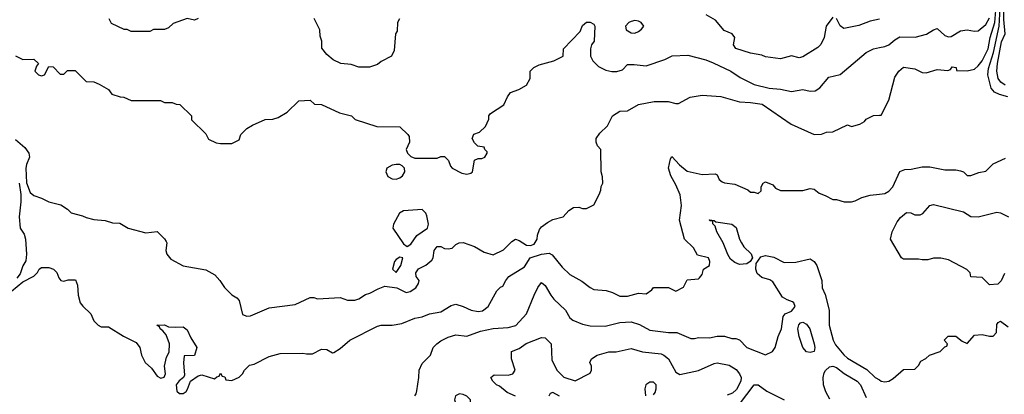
# Model space of a CAD drawing. Header units: inches. Extents: x 1793389 to 1900389, y 320802 to 470796.
# Tile 504 of 656: x 1865393 to 1870670, y 390840 to 392845. Entities that reach past the tile are written whole.
import ezdxf

# ---------------------------------------------------------------- set-up
doc = ezdxf.new("R2010")
doc.units = ezdxf.units.IN
doc.header["$MEASUREMENT"] = 0
doc.layers.add('B8369', color=7, linetype='Continuous')
doc.layers.add('B8379', color=7, linetype='Continuous')

msp = doc.modelspace()

# ---------------------------------------------------------------- linework, layer by layer
at = {"layer": 'B8369', "color": 2}
for points, elevation in [([(1869750, 392858), (1869715.1, 392810), (1869704.5, 392750), (1869686.8, 392713.2), (1869670, 392696), (1869590, 392646), (1869570, 392641), (1869530, 392651), (1869470, 392634.8), (1869390, 392646), (1869370, 392656), (1869310, 392666), (1869231.1, 392691.1), (1869218, 392710), (1869224.7, 392750), (1869212, 392770), (1869167.5, 392787.5), (1869122, 392842), (1869071.6, 392871.6)], 230), ([(1865370, 392652), (1865410, 392632), (1865470, 392634), (1865494, 392610), (1865483.6, 392596.4), (1865474, 392570), (1865494, 392550), (1865510, 392544.7), (1865526, 392550), (1865550, 392594), (1865572.7, 392592.7), (1865610, 392554), (1865630, 392554), (1865650, 392574), (1865690, 392574), (1865750, 392514), (1865790, 392512), (1865819.6, 392499.6), (1865870, 392472), (1865886.4, 392446.4), (1865931.6, 392431.6), (1865951.1, 392431.1), (1865990, 392412), (1866147.3, 392412.7), (1866170, 392402), (1866210, 392402), (1866232.7, 392392.7), (1866251.6, 392391.6), (1866314, 392330), (1866314, 392310), (1866390, 392234), (1866405.4, 392205.4), (1866445.4, 392185.4), (1866470, 392182), (1866530, 392182), (1866570, 392202), (1866578, 392230), (1866610, 392262), (1866640.2, 392279.8), (1866708.4, 392311.6), (1866750, 392312), (1866778, 392322), (1866826, 392350), (1866888.4, 392411.6), (1866950, 392414), (1866972.7, 392392.7), (1867010, 392392), (1867107.1, 392347.1), (1867170.7, 392330.7), (1867191.1, 392311.1), (1867307.3, 392272.7), (1867430, 392272), (1867474, 392230), (1867479.6, 392219.6), (1867482, 392190), (1867464.7, 392150), (1867472, 392130), (1867490, 392112), (1867510, 392104.7), (1867630, 392104.7), (1867650, 392112), (1867670, 392112), (1867690.9, 392090.9), (1867701, 392061), (1867711.3, 392050), (1867763.1, 392023.1), (1867790, 392019.1), (1867810, 392022.8), (1867819, 392030), (1867830, 392094), (1867850, 392102), (1867870, 392102), (1867886, 392110), (1867898, 392130), (1867898, 392138), (1867886, 392150), (1867882, 392162), (1867848.4, 392168.4), (1867830, 392186), (1867818, 392210), (1867827.3, 392232.7), (1867856.4, 392243.6), (1867890, 392274), (1867907.3, 392312.7), (1867908, 392330), (1867916.4, 392343.6), (1867988, 392390), (1868007.3, 392432.7), (1868024, 392456), (1868068.9, 392471.1), (1868110, 392494), (1868128, 392530), (1868128, 392570), (1868148, 392590), (1868176.5, 392603.5), (1868255.5, 392624.5), (1868306, 392650), (1868308, 392690), (1868397.2, 392782.8), (1868410, 392814), (1868430, 392832), (1868450, 392832), (1868470, 392822), (1868476, 392810), (1868471, 392730), (1868458, 392710), (1868451.6, 392688.4), (1868452, 392650), (1868465.4, 392625.4), (1868495.3, 392595.3), (1868534.4, 392574.4), (1868567.1, 392567.1), (1868592.9, 392567.1), (1868622.7, 392577.3), (1868650, 392604.7), (1868685.4, 392605.4), (1868750, 392598), (1868850, 392631.3), (1868890, 392651.3), (1868974.4, 392654.4), (1869070, 392630.8), (1869110, 392614.8), (1869204.7, 392570), (1869254.9, 392534.9), (1869330, 392499.1), (1869410, 392479.1), (1869470, 392474), (1869530, 392460.7), (1869590, 392470.7), (1869630, 392462.8), (1869656.5, 392463.5), (1869680.2, 392479.8), (1869730, 392538), (1869790, 392551), (1869928.7, 392670), (1869968, 392690), (1870000, 392696.2)], 226), ([(1866350, 392852), (1866330, 392842), (1866290, 392852), (1866215.3, 392824.7), (1866190, 392802), (1866170, 392792), (1866110, 392792), (1866090, 392782), (1865990, 392782), (1865970, 392792), (1865952.7, 392792.7), (1865885.4, 392825.4), (1865872, 392850)], 230), ([(1867428, 392850), (1867418, 392830), (1867416.4, 392783.6), (1867408, 392770), (1867400.4, 392679.6), (1867386, 392650), (1867330, 392622), (1867310, 392604.7), (1867268.4, 392591.6), (1867210, 392591.3), (1867170, 392604.7), (1867114, 392610), (1867074, 392630), (1867039.6, 392659.6), (1867012.7, 392692.7), (1867012, 392730), (1867003.6, 392756.4), (1867002, 392790), (1866971.1, 392851.1)], 230), ([(1870000, 392848.7), (1869950, 392837.3), (1869890, 392814.8), (1869810, 392798), (1869790, 392812), (1869770, 392852)], 230), ([(1865370, 392203), (1865420.3, 392160.3), (1865442.4, 392130), (1865445.7, 392110), (1865429.3, 392070.7), (1865426.3, 392050), (1865430, 391972), (1865450, 391920.7), (1865470, 391904), (1865510.6, 391890.6), (1865550, 391871), (1865614.4, 391854.4), (1865650, 391831.3), (1865670, 391811.3), (1865730, 391796), (1865750, 391786), (1865790, 391776), (1865850.7, 391770.7), (1865890, 391758), (1865930, 391756), (1865974, 391730), (1866070, 391704.7), (1866130.9, 391710.9), (1866170, 391672), (1866178, 391658), (1866181, 391650), (1866177.3, 391610), (1866182, 391590), (1866203.7, 391563.7), (1866270, 391526.8), (1866390, 391506.8), (1866439.9, 391479.9), (1866466, 391450), (1866490, 391411.3), (1866530, 391372), (1866556.9, 391356.9), (1866570, 391342), (1866587.9, 391267.9), (1866610, 391258.8), (1866630, 391260.7), (1866730, 391302.8), (1866870, 391321), (1866950, 391358), (1866970, 391358), (1866990, 391351.3), (1867110, 391358), (1867150, 391344.7), (1867190, 391344.7), (1867210, 391351.3), (1867245.6, 391374.4), (1867270, 391381), (1867314.6, 391405.4), (1867350, 391418), (1867414, 391410), (1867464.7, 391384.7), (1867486, 391390), (1867515.3, 391410), (1867530, 391434), (1867534, 391450), (1867518, 391470), (1867515.3, 391490), (1867530, 391511), (1867570, 391531), (1867602, 391558), (1867609.2, 391570.8), (1867614, 391610), (1867630, 391631), (1867650, 391630.7), (1867670, 391621), (1867690, 391618), (1867710, 391622), (1867730, 391642), (1867748.4, 391651.6), (1867770, 391652), (1867830, 391631), (1867881.4, 391601.4), (1867930, 391587.3), (1867985.8, 391614.2), (1868030, 391658.8), (1868050, 391671), (1868070, 391664), (1868110, 391638.4), (1868130, 391635.8), (1868150, 391643.1), (1868166.3, 391670), (1868168.2, 391691.8), (1868178.3, 391721.7), (1868190, 391737.3), (1868221.2, 391758.8), (1868250, 391776), (1868306, 391790), (1868336.4, 391823.6), (1868360.4, 391839.6), (1868390, 391842), (1868410, 391834), (1868430, 391834), (1868470, 391854), (1868498, 391910), (1868507.3, 391932.7), (1868508.4, 391951.6), (1868518, 391970), (1868516.4, 392003.6), (1868508.7, 392030), (1868508, 392150), (1868488.7, 392170), (1868482, 392190), (1868482, 392210), (1868502, 392238), (1868543.1, 392276.9), (1868570, 392331.3), (1868610, 392356), (1868650, 392358), (1868710, 392391), (1868792.9, 392407.1), (1868867.5, 392407.5), (1868910, 392396), (1868923.1, 392396.9), (1868986, 392430), (1869050, 392442), (1869150, 392434.8), (1869250, 392404.9), (1869310, 392402), (1869372.5, 392392.5), (1869526.6, 392286.6), (1869650, 392231.3), (1869690, 392232), (1869716.4, 392243.6), (1869750, 392244.7), (1869830, 392282), (1869850, 392274), (1869894.6, 392285.4), (1869920.4, 392299.6), (1869930, 392312), (1869968.4, 392331.6), (1870000, 392333.4)], 222), ([(1865350, 391391.3), (1865410, 391442), (1865468.4, 391471.6), (1865488.4, 391491.6), (1865498, 391510), (1865510, 391518), (1865550, 391518), (1865574, 391510), (1865592.7, 391492.7), (1865603.6, 391463.6), (1865614, 391450), (1865630, 391446), (1865652.7, 391452.7), (1865692.7, 391452.7), (1865703.6, 391423.6), (1865706, 391370), (1865718, 391330), (1865730.9, 391310.9), (1865774, 391270), (1865790, 391234), (1865814, 391210), (1865830, 391202), (1865870, 391202), (1865950, 391151.3), (1866016.9, 391116.9), (1866038, 391090), (1866046, 391050), (1866066, 391010), (1866099.1, 390979.1), (1866130, 390938), (1866150, 390926), (1866168.4, 390931.6), (1866175.3, 390950), (1866168.7, 390990), (1866180.4, 391039.6), (1866194.6, 391065.4), (1866195.3, 391110), (1866178, 391158), (1866160.4, 391180.4), (1866146, 391190), (1866142, 391202), (1866128, 391210), (1866170, 391212), (1866190, 391202), (1866230, 391198.8), (1866270, 391201), (1866290, 391184.7), (1866310, 391142), (1866342, 391090), (1866330, 391048), (1866274, 391046), (1866271.3, 391008.7), (1866276.8, 390943.2), (1866270.9, 390929.1), (1866247.3, 390912.7), (1866231, 390890), (1866236, 390856), (1866250, 390844.7), (1866270, 390844.7), (1866284.7, 390855.3), (1866293.2, 390866.8), (1866309.2, 390910.8), (1866350, 390938.8), (1866370, 390944.7), (1866438, 390922), (1866450, 390934), (1866462, 390938), (1866470, 390954), (1866478, 390938), (1866492.7, 390932.7), (1866498, 390918), (1866530, 390914), (1866570, 390932), (1866588, 390950), (1866598, 390970), (1866624.7, 390995.3), (1866650, 391002), (1866730, 391042), (1866790, 391058), (1866910, 391061), (1866930, 391056), (1866963.1, 391056.9), (1867010, 391082), (1867039.6, 391079.6), (1867070, 391062), (1867076.4, 391063.6), (1867110, 391084.7), (1867162, 391130), (1867310, 391204), (1867330, 391210.6), (1867390, 391210.6), (1867440.2, 391219.8), (1867510, 391246.8), (1867550, 391254.8), (1867590, 391270.7), (1867650, 391281), (1867704.8, 391315.2), (1867730, 391322.8), (1867770, 391310.8), (1867812, 391290), (1867850, 391283), (1867873.8, 391286.2), (1867904, 391310), (1867950, 391394), (1867970, 391414), (1867982, 391418), (1867998, 391450), (1868015.3, 391470), (1868098, 391522), (1868129.2, 391570), (1868190, 391590.4), (1868230, 391594.8), (1868247.1, 391587.1), (1868301.1, 391521.1), (1868341.1, 391481.1), (1868405.8, 391445.8), (1868450, 391411), (1868470, 391401), (1868535.3, 391395.3), (1868570, 391384.7), (1868610, 391364.7), (1868650, 391366), (1868710, 391381), (1868750, 391378), (1868780.4, 391399.6), (1868790, 391412), (1868870, 391412), (1868910, 391392), (1868950, 391414), (1868970, 391452), (1869030, 391458), (1869036.5, 391463.5), (1869050, 391482), (1869057.2, 391510), (1869089, 391530), (1869092.3, 391550), (1869084, 391570), (1869025.2, 391585.2), (1869004.7, 391624.7), (1868955.3, 391670), (1868928.4, 391771.6), (1868939, 391850), (1868932.7, 391907.3), (1868910, 391962), (1868882, 392010), (1868869.6, 392050), (1868880.2, 392099.8), (1868888, 392112), (1868928.3, 392068.3), (1868970, 392034), (1869050, 392016), (1869119.6, 392019.6), (1869130, 392014), (1869142, 391990), (1869156.9, 391976.9), (1869170, 391971.3), (1869224.7, 391964.7), (1869294.8, 391934.8), (1869310, 391922), (1869330, 391922), (1869350, 391914), (1869366, 391930), (1869366, 391950), (1869378, 391970), (1869390, 391978), (1869430, 391962), (1869442.8, 391942.8), (1869470, 391931.3), (1869590, 391931.3), (1869630, 391941), (1869650, 391938), (1869676.9, 391916.9), (1869710, 391904.7), (1869750, 391882), (1869770, 391882), (1869811.1, 391871.1), (1869850, 391871), (1869870, 391876), (1869906.3, 391893.7), (1869950, 391906.8), (1870000, 391911.8)], 218), ([(1865390.2, 391970.2), (1865399.1, 391910), (1865399.6, 391870), (1865390.6, 391790.6), (1865396, 391730), (1865417, 391697), (1865423.8, 391670), (1865430.6, 391589.4), (1865426.2, 391553.8), (1865410, 391528), (1865396, 391484), (1865378.5, 391461.5)], 218), ([(1867510, 390832), (1867518, 390842), (1867521.2, 390858.8), (1867532.3, 390930), (1867533.2, 390970), (1867550, 391004.7), (1867595.3, 391050), (1867609, 391090), (1867628.7, 391110), (1867650, 391126), (1867690, 391146), (1867730, 391158), (1867790, 391151), (1867862.4, 391177.6), (1867930, 391192.7), (1868010, 391197.3), (1868051.7, 391208.3), (1868109.5, 391270.5), (1868150, 391371.3), (1868170, 391411.3), (1868190, 391438), (1868210, 391422), (1868238.8, 391370), (1868254.8, 391350), (1868318, 391290), (1868342, 391250), (1868356.9, 391236.9), (1868410, 391214.8), (1868450, 391207.3), (1868530, 391204), (1868610, 391224.9), (1868670, 391228), (1868714.4, 391214.4), (1868770, 391184), (1868870, 391170.8), (1868914, 391170), (1868990, 391138), (1869010, 391138), (1869030, 391144.7), (1869090, 391142.8), (1869130, 391151), (1869170.9, 391150.9), (1869210, 391138), (1869230, 391138), (1869250, 391131.3), (1869290.7, 391090.7), (1869390, 391051), (1869428, 391070), (1869442, 391090), (1869457.2, 391150), (1869476, 391190), (1869484.1, 391255.9), (1869495.3, 391270), (1869530, 391284.4), (1869548, 391310), (1869541.6, 391330), (1869535.4, 391335.4), (1869505.3, 391345.3), (1869480.1, 391360.1), (1869430, 391441.2), (1869412.9, 391452.9), (1869370, 391465.1), (1869346, 391486), (1869338, 391510), (1869339.3, 391540.7), (1869364.2, 391575.8), (1869390, 391583.8), (1869434.1, 391574.1), (1869490, 391546), (1869552.1, 391547.9), (1869630, 391564.7), (1869650.7, 391550.7), (1869664.7, 391530), (1869692, 391450), (1869694, 391410), (1869710, 391374), (1869730.6, 391290.6), (1869730.4, 391210), (1869752.7, 391130), (1869765.5, 391105.5), (1869810, 391050.7), (1869830, 391034), (1869932.8, 390972.8), (1869978, 390930), (1870000, 390916.9)], 214), ([(1868049.7, 390829.7), (1868005.2, 390850), (1867963.7, 390883.7), (1867948.7, 390890), (1867928, 390910), (1867918, 390930), (1867935.3, 390944.7), (1868010, 390942.8), (1868035.3, 390950), (1868048.7, 390970), (1868029.2, 391030), (1868028.7, 391070), (1868070, 391084.7), (1868107.2, 391112.8), (1868190, 391144.7), (1868210, 391142), (1868242, 391110), (1868245.4, 391025.4), (1868272, 390970), (1868310, 390932), (1868370, 390912), (1868450, 390954), (1868458, 390970), (1868458, 390990), (1868448, 391010), (1868458, 391030), (1868488, 391050), (1868550, 391066.8), (1868590, 391067.3), (1868670, 391086), (1868730, 391067.7), (1868830, 391056.3), (1868844.7, 391050), (1868870.7, 391030), (1868910, 390958), (1868930, 390946), (1869030, 390967.3), (1869114.8, 391005.2), (1869130, 391007.7), (1869195.6, 390995.6), (1869232.1, 390972.1), (1869250.8, 390950), (1869258.8, 390930), (1869257.3, 390910), (1869234.6, 390865.4), (1869213, 390847), (1869184.9, 390835.1)], 210), ([(1869734.6, 390814.6), (1869713.2, 390853.2), (1869701.2, 390890), (1869699.3, 390930), (1869704.5, 390955.5), (1869712.1, 390967.9), (1869732.9, 390987.1), (1869750, 390990.7), (1869770, 390984), (1869811.6, 390951.6), (1869880.5, 390910), (1869898.4, 390890), (1869930, 390822.8)], 210), ([(1868790, 390838), (1868798, 390850), (1868804.7, 390870), (1868804.7, 390890), (1868790, 390904.7), (1868770, 390904.7), (1868748.7, 390890), (1868744, 390870), (1868747.3, 390832.7)], 206), ([(1869250, 390787.3), (1869328.7, 390890), (1869350.7, 390890.7), (1869397.5, 390857.5), (1869490.4, 390810.4)], 210), ([(1868286, 390830), (1868251, 390850), (1868235.3, 390844.7), (1868228.7, 390830)], 206)]:
    msp.add_lwpolyline(points, dxfattribs=dict(at, elevation=elevation))
for points, elevation in [([(1868690, 392841.3), (1868670, 392836.3), (1868657.3, 392830), (1868640.5, 392810), (1868644, 392790), (1868670, 392774), (1868690, 392773.4), (1868710, 392782), (1868726, 392794), (1868737, 392810), (1868722.7, 392830), (1868710, 392837.6)], 230), ([(1867410, 392069.3), (1867390, 392066), (1867361, 392050), (1867354.8, 392030), (1867365.5, 392005.5), (1867390, 391994), (1867410, 391990.7), (1867430, 391998.8), (1867444, 392010), (1867457.2, 392030), (1867455.3, 392050), (1867442.7, 392062.7), (1867430, 392069.2)], 226), ([(1867550, 391829.2), (1867450, 391822.9), (1867428.4, 391810), (1867396.4, 391750), (1867393, 391730), (1867450, 391646), (1867470, 391630.8), (1867490, 391642.8), (1867521.6, 391690), (1867578.7, 391730), (1867584.2, 391750), (1867575.1, 391795.1), (1867569.2, 391810)], 226), ([(1869250, 391535.1), (1869225.8, 391545.8), (1869203, 391563), (1869187.9, 391587.9), (1869162.9, 391650), (1869129.5, 391710), (1869119.5, 391739.5), (1869108, 391752), (1869108, 391768), (1869092, 391768), (1869090, 391774), (1869114, 391770), (1869123.6, 391763.6), (1869210, 391750.7), (1869232.8, 391732.8), (1869250.5, 391670.5), (1869260.7, 391650), (1869274, 391630), (1869312.4, 391592.4), (1869320.7, 391570), (1869307.7, 391550), (1869290, 391537.6)], 214), ([(1867430, 391574), (1867410, 391562), (1867401, 391550), (1867391.3, 391510), (1867410, 391491.3), (1867436, 391530), (1867446, 391570)], 226), ([(1869630, 391063.7), (1869610, 391067), (1869589.7, 391089.7), (1869569.7, 391149.7), (1869563.6, 391190), (1869567.6, 391212.4), (1869577.2, 391222.8), (1869590, 391226.8), (1869610, 391214.8), (1869627.3, 391190), (1869650.7, 391110), (1869654, 391090), (1869650, 391069)], 210), ([(1867750, 390842.9), (1867728.5, 390831.5), (1867722.8, 390810), (1867731, 390790), (1867770, 390770.7), (1867790, 390777.3), (1867809, 390790), (1867809.3, 390810), (1867790, 390829.3), (1867770, 390839.6)], 214)]:
    msp.add_lwpolyline(points, close=True, dxfattribs=dict(at, elevation=elevation))
at = {"layer": 'B8379', "color": 2}
for points, elevation in [([(1870688.3, 392431.7), (1870644.1, 392444.1), (1870617.7, 392457.7), (1870598.7, 392478.7), (1870581.7, 392550), (1870584.4, 392584.4), (1870611.6, 392670), (1870641.6, 392810), (1870646.7, 392906.7), (1870644.9, 393010), (1870652.6, 393050), (1870675.3, 393110)], 218), ([(1870674.3, 392494.3), (1870650.8, 392510.8), (1870636.9, 392530), (1870629.8, 392569.8), (1870632.9, 392610), (1870653.6, 392726.4), (1870674, 392770), (1870666.9, 392846.9), (1870668.7, 393010), (1870699.9, 393110)], 214), ([(1870000, 392333.4), (1870010, 392334), (1870050, 392414), (1870082, 392538), (1870104, 392570), (1870130, 392591), (1870190, 392582.8), (1870230, 392562.8), (1870250, 392561), (1870310, 392578.8), (1870367.3, 392572.7), (1870382, 392578), (1870390, 392592), (1870412, 392590), (1870414, 392574), (1870470, 392571), (1870510, 392580.7), (1870530, 392597.3), (1870550, 392625.5), (1870582.4, 392690), (1870593.5, 392750), (1870617.9, 392830), (1870625, 392895)], 222), ([(1870000, 392696.2), (1870030, 392702), (1870050, 392710.6), (1870082.3, 392737.7), (1870110, 392753.4), (1870191.6, 392751.6), (1870252.9, 392767.1), (1870290, 392791.3), (1870310, 392798), (1870350, 392760.7), (1870370, 392754), (1870385.2, 392754.8), (1870435.1, 392784.9), (1870470, 392790.7), (1870510, 392784), (1870530, 392786), (1870570, 392819.1), (1870590, 392854.8)], 226), ([(1870000, 391911.8), (1870030, 391914.8), (1870050, 391926.8), (1870072.7, 391950), (1870110, 392032), (1870136.4, 392043.6), (1870170, 392044.7), (1870230, 392058), (1870270, 392058), (1870350, 392041), (1870410, 392041), (1870435.3, 392035.3), (1870450.9, 392030.9), (1870470, 392012), (1870490, 392012), (1870532.9, 392027.1), (1870570, 392034), (1870610, 392074), (1870676.6, 392103.4)], 218), ([(1870670, 391486), (1870652.7, 391447.3), (1870634, 391430), (1870590, 391426), (1870550, 391466), (1870490, 391468), (1870486, 391490), (1870468.4, 391508.4), (1870370, 391559), (1870330, 391568), (1870290, 391568), (1870259.8, 391560.2), (1870230, 391559), (1870210, 391564), (1870130, 391564), (1870118, 391570), (1870059, 391670), (1870068.7, 391710), (1870096, 391764), (1870113.2, 391786.8), (1870146.3, 391813.7), (1870169, 391811), (1870190, 391800.5), (1870218.7, 391801.3), (1870232.9, 391807.1), (1870270, 391851), (1870290, 391856), (1870450, 391816), (1870491, 391791), (1870530, 391790.8), (1870630, 391814.8), (1870650, 391811.3), (1870692, 391790)], 214), ([(1870000, 390916.9), (1870010, 390911), (1870030, 390906.8), (1870050, 390911), (1870074.8, 390925.2), (1870130, 390972), (1870190, 390974), (1870210, 390994), (1870223.1, 391016.9), (1870248.9, 391031.1), (1870268, 391050), (1870326, 391070), (1870350, 391094), (1870362, 391098), (1870366, 391110), (1870348, 391130), (1870368.9, 391151.1), (1870410, 391152), (1870443.6, 391123.6), (1870470, 391112), (1870510, 391156), (1870550, 391160.7), (1870590, 391151.3), (1870610, 391152), (1870628, 391170), (1870630, 391214), (1870636.4, 391223.6), (1870650, 391231.3), (1870690, 391202)], 214)]:
    msp.add_lwpolyline(points, dxfattribs=dict(at, elevation=elevation))

doc.saveas('drawing.dxf')
